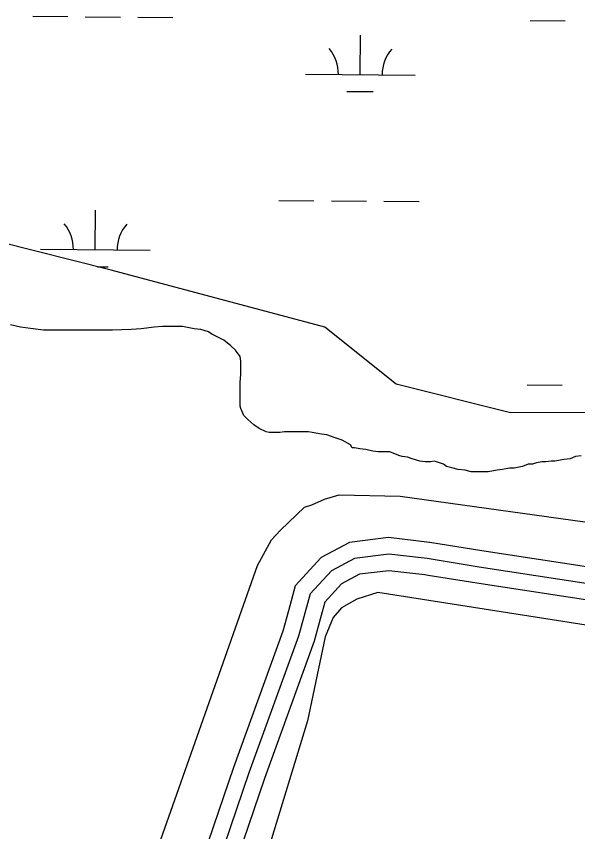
# Model space of a CAD drawing. Extents: x 3271442 to 3309282, y 752266 to 777610.
# Drawn here: x 3305999 to 3306511, y 766109 to 766853 of the extents above; entities that cross this region are included whole.
import ezdxf

# ---------------------------------------------------------------- set-up
doc = ezdxf.new("R2010")
doc.units = 0
for name, color, linetype in [('V-ROAD-CNTR', 7, 'Continuous'), ('V-RTRN-LOCK-CHMB', 7, 'Continuous'), ('V-SITE-VEGE', 7, 'Continuous'), ('V-WETL-SWMP', 7, 'Continuous')]:
    doc.layers.add(name, color=color, linetype=linetype)

msp = doc.modelspace()

# ---------------------------------------------------------------- linework, layer by layer
at = {"layer": 'V-ROAD-CNTR'}
for points in [[(3307047.74, 766789.41), (3306996.89, 766615.77), (3306952.03, 766456.41), (3306934.72, 766397.44), (3306911.63, 766348.11), (3306891, 766322.24), (3306869.02, 766308.2), (3306849.19, 766297.59), (3306815.6, 766289.58), (3306780.51, 766291.44), (3306726.44, 766299.55), (3306647.59, 766314.11), (3306546.63, 766331.57), (3306421.38, 766350.71), (3306373.84, 766358.42), (3306338.76, 766362.49), (3306307.53, 766358.65), (3306286.51, 766347.37), (3306266.98, 766326.22), (3306256.34, 766287.73), (3306211.15, 766162.85), (3306132.58, 765931.75)], [(3306376.27, 766373.22), (3306375.9, 766373.28), (3306338.71, 766377.59), (3306302.91, 766373.2), (3306277.19, 766359.39), (3306253.49, 766333.72), (3306247.18, 766310.87)], [(3306766.91, 766308.65), (3306728.91, 766314.35), (3306650.23, 766328.88), (3306549.04, 766346.37), (3306423.72, 766365.52), (3306376.27, 766373.22)], [(3306374.72, 766343.08), (3306371.77, 766343.56), (3306338.81, 766347.38), (3306312.15, 766344.11), (3306295.82, 766335.34), (3306280.47, 766318.72), (3306277.08, 766306.45)], [(3306751.19, 766280.67), (3306723.96, 766284.75), (3306644.95, 766299.34), (3306544.21, 766316.76), (3306419.05, 766335.89), (3306374.72, 766343.08)], [(3306247.18, 766310.87), (3306242.04, 766292.28), (3306197, 766167.81), (3306118.33, 765936.45), (3306060.1, 765754.25), (3306009.19, 765591.89), (3305963.17, 765457.46), (3305911.51, 765298.25), (3305846.52, 765098.12), (3305782.76, 764895.88), (3305709.16, 764666.05), (3305609.57, 764353.12), (3305504.77, 764033.75), (3305466.7, 763914.98), (3305446.98, 763850.07)], [(3306277.08, 766306.45), (3306270.64, 766283.17), (3306225.31, 766157.88), (3306146.82, 765927.05), (3306088.7, 765745.19), (3306037.7, 765582.54), (3305991.63, 765447.97), (3305940.04, 765288.98), (3305875.09, 765088.98), (3305811.35, 764886.8), (3305737.74, 764656.92), (3305638.11, 764343.9), (3305533.31, 764024.5), (3305495.34, 763906.04), (3305476.62, 763844.45)]]:
    msp.add_lwpolyline(points, dxfattribs=at)
at = {"layer": 'V-RTRN-LOCK-CHMB'}
for p, q in [((3306280.29, 766412.82), (3306293.62, 766416.58)), ((3306293.62, 766416.58), (3306349.29, 766415.33)), ((3306268.55, 766407.66), (3306280.29, 766412.82)), ((3306349.29, 766415.33), (3306581.3, 766383.07)), ((3306239.9, 766384.42), (3306261.79, 766405.28)), ((3306261.79, 766405.28), (3306268.55, 766407.66)), ((3306231.93, 766375.68), (3306239.9, 766384.42)), ((3306219.18, 766352.04), (3306231.93, 766375.68)), ((3306114.28, 766054.88), (3306219.18, 766352.04)), ((3306328.92, 766327.46), (3306309.62, 766321.52)), ((3306546.81, 766293.23), (3306328.92, 766327.46)), ((3306309.62, 766321.52), (3306295.69, 766313.38)), ((3306295.69, 766313.38), (3306288.13, 766304.64)), ((3306288.13, 766304.64), (3306280.75, 766286.95)), ((3306280.75, 766286.95), (3306264.57, 766210.41)), ((3306264.57, 766210.41), (3306164.8, 765881.84))]:
    msp.add_line(p, q, dxfattribs=at)
at = {"layer": 'V-SITE-VEGE'}
for p, q in [((3306002.72, 766569.85), (3305993.61, 766571.96)), ((3306011.83, 766568.43), (3306002.72, 766569.85)), ((3306023.74, 766567.02), (3306011.83, 766568.43)), ((3306086.82, 766566.95), (3306023.74, 766567.02)), ((3306103.64, 766567.64), (3306086.82, 766566.95)), ((3306112.75, 766568.33), (3306103.64, 766567.64)), ((3306124.67, 766569.72), (3306112.75, 766568.33)), ((3306132.38, 766570.41), (3306124.67, 766569.72)), ((3306150.6, 766570.39), (3306132.38, 766570.41)), ((3306161.11, 766568.28), (3306150.6, 766570.39)), ((3306167.42, 766567.57), (3306161.11, 766568.28)), ((3306174.42, 766565.46), (3306167.42, 766567.57)), ((3306177.23, 766563.35), (3306174.42, 766565.46)), ((3306188.43, 766557.73), (3306177.23, 766563.35)), ((3306194.74, 766552.82), (3306188.43, 766557.73)), ((3306198.94, 766548.61), (3306194.74, 766552.82)), ((3306203.14, 766543), (3306198.94, 766548.61)), ((3306203.83, 766538.8), (3306203.14, 766543)), ((3306203.82, 766526.88), (3306203.83, 766538.8)), ((3306203.11, 766519.17), (3306203.82, 766526.88)), ((3306203.09, 766497.45), (3306203.11, 766519.17)), ((3306203.79, 766495.34), (3306203.09, 766497.45)), ((3306206.58, 766489.03), (3306203.79, 766495.34)), ((3306210.08, 766485.52), (3306206.58, 766489.03)), ((3306215.69, 766480.61), (3306210.08, 766485.52)), ((3306220.59, 766477.1), (3306215.69, 766480.61)), ((3306226.89, 766474.29), (3306220.59, 766477.1)), ((3306229.7, 766473.59), (3306226.89, 766474.29)), ((3306231.8, 766473.59), (3306229.7, 766473.59)), ((3306234.6, 766473.58), (3306231.8, 766473.59)), ((3306239.5, 766473.58), (3306234.6, 766473.58)), ((3306243.71, 766474.27), (3306239.5, 766473.58)), ((3306256.33, 766474.26), (3306243.71, 766474.27)), ((3306265.44, 766474.25), (3306256.33, 766474.26)), ((3306268.94, 766473.55), (3306265.44, 766474.25)), ((3306277.35, 766472.14), (3306268.94, 766473.55)), ((3306282.26, 766471.43), (3306277.35, 766472.14)), ((3306289.96, 766468.62), (3306282.26, 766471.43)), ((3306296.27, 766466.51), (3306289.96, 766468.62)), ((3306303.97, 766462.29), (3306296.27, 766466.51)), ((3306305.37, 766459.49), (3306303.97, 766462.29)), ((3306307.48, 766459.49), (3306305.37, 766459.49)), ((3306312.38, 766458.78), (3306307.48, 766459.49)), ((3306317.99, 766458.08), (3306312.38, 766458.78)), ((3306324.29, 766456.67), (3306317.99, 766458.08)), ((3306329.2, 766455.96), (3306324.29, 766456.67)), ((3306339.71, 766455.95), (3306329.2, 766455.96)), ((3306348.12, 766452.44), (3306339.71, 766455.95)), ((3306350.92, 766451.73), (3306348.12, 766452.44)), ((3306355.83, 766451.03), (3306350.92, 766451.73)), ((3306360.03, 766449.62), (3306355.83, 766451.03)), ((3306367.04, 766447.51), (3306360.03, 766449.62)), ((3306371.94, 766446.81), (3306367.04, 766447.51)), ((3306376.85, 766446.8), (3306371.94, 766446.81)), ((3306380.35, 766447.5), (3306376.85, 766446.8)), ((3306382.45, 766446.8), (3306380.35, 766447.5)), ((3306388.76, 766444.68), (3306382.45, 766446.8)), ((3306478.47, 766446.69), (3306473.56, 766446)), ((3306481.98, 766446.69), (3306478.47, 766446.69)), ((3306486.88, 766447.39), (3306481.98, 766446.69)), ((3306490.39, 766447.38), (3306486.88, 766447.39)), ((3306498.8, 766448.77), (3306490.39, 766447.38)), ((3306504.41, 766449.47), (3306498.8, 766448.77)), ((3306509.31, 766451.57), (3306504.41, 766449.47)), ((3306514.22, 766452.26), (3306509.31, 766451.57)), ((3306391.56, 766442.58), (3306388.76, 766444.68)), ((3306396.46, 766441.17), (3306391.56, 766442.58)), ((3306402.07, 766439.77), (3306396.46, 766441.17)), ((3306408.38, 766439.06), (3306402.07, 766439.77)), ((3306413.98, 766437.65), (3306408.38, 766439.06)), ((3306437.81, 766439.03), (3306429.4, 766437.63)), ((3306442.72, 766439.72), (3306437.81, 766439.03)), ((3306449.03, 766441.12), (3306442.72, 766439.72)), ((3306453.23, 766441.11), (3306449.03, 766441.12)), ((3306460.95, 766442.51), (3306453.23, 766441.11)), ((3306465.85, 766444.61), (3306460.95, 766442.51)), ((3306470.06, 766444.6), (3306465.85, 766444.61)), ((3306473.56, 766446), (3306470.06, 766444.6)), ((3306429.4, 766437.63), (3306413.98, 766437.65))]:
    msp.add_line(p, q, dxfattribs=at)
at = {"layer": 'V-WETL-SWMP'}
for p, q in [((3306013.9, 766853.46), (3306045.9, 766853.2)), ((3306061.9, 766853.07), (3306093.9, 766852.8)), ((3306109.9, 766852.67), (3306141.9, 766852.41)), ((3306467.8, 766849.72), (3306499.8, 766849.46)), ((3306312.79, 766800.25), (3306313.09, 766836.25)), ((3306262.79, 766800.67), (3306362.79, 766799.84)), ((3306300.67, 766784.92), (3306324.66, 766784.73)), ((3306085.45, 766621.8), (3305825.23, 766686.9)), ((3306238.44, 766685.43), (3306270.43, 766685.17)), ((3306286.43, 766685.04), (3306318.43, 766684.77)), ((3306334.43, 766684.64), (3306366.43, 766684.38)), ((3306071, 766640.38), (3306071.29, 766676.38)), ((3306021, 766640.79), (3306120.99, 766639.97)), ((3306072.93, 766624.93), (3306082.87, 766624.85)), ((3306280.62, 766569.72), (3306085.45, 766621.8)), ((3306345.68, 766517.64), (3306280.62, 766569.72)), ((3306449.77, 766491.6), (3306345.68, 766517.64)), ((3306465.06, 766517.06), (3306497.06, 766516.79)), ((3306559.12, 766492.06), (3306449.77, 766491.6))]:
    msp.add_line(p, q, dxfattribs=at)
for centre, start, end in [((3306257.56, 766801.18), 358.75626, 40.29991), ((3306368.04, 766800.27), 138.75625, 180.29991), ((3306015.76, 766641.31), 358.75626, 40.29991), ((3306126.24, 766640.4), 138.75625, 180.29991)]:
    msp.add_arc(centre, 35.25, start, end, dxfattribs=at)

doc.saveas('drawing.dxf')
